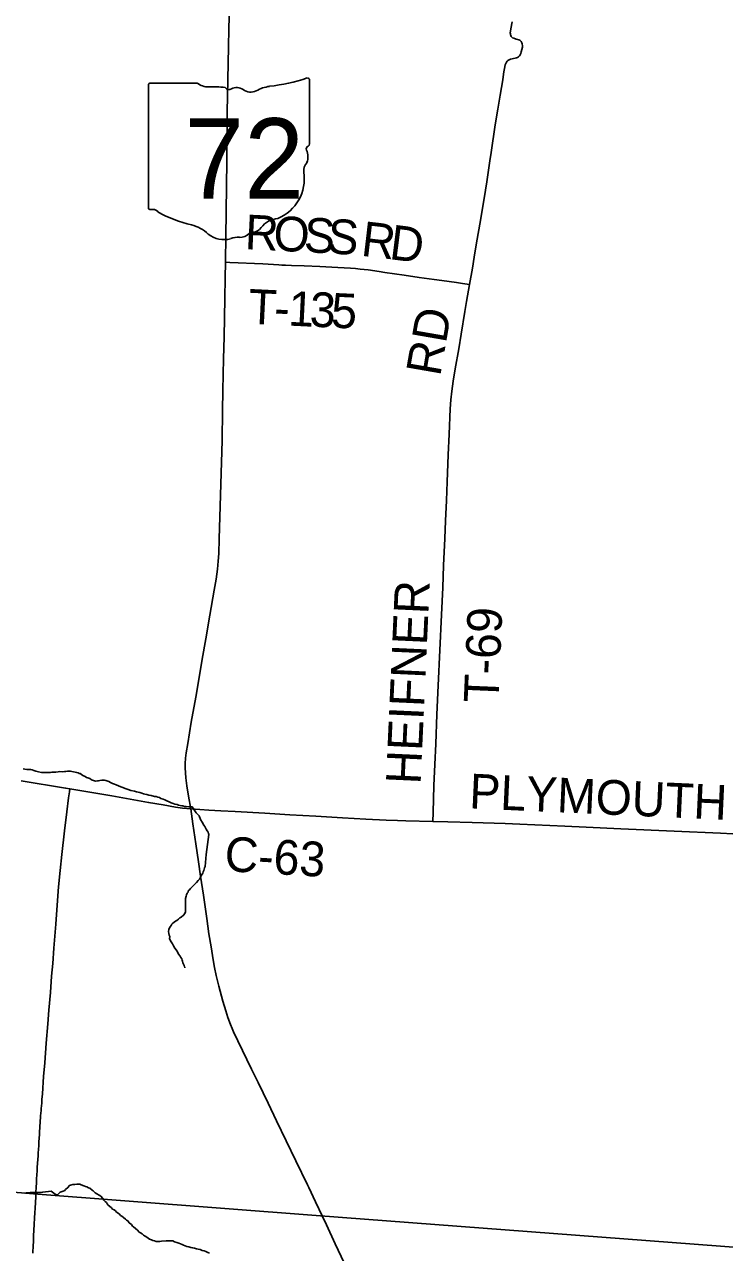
# Model space of a CAD drawing. Extents: x 1410790 to 1770854, y 448063 to 770588.
# Drawn here: x 1620337 to 1626387, y 590784 to 601394 of the extents above; entities that cross this region are included whole.
import ezdxf

# ---------------------------------------------------------------- set-up
doc = ezdxf.new("R2010")
doc.units = 0
for name, color, linetype in [('GM_X_County_Road', 7, 'Continuous'), ('GM_X_County_Road_Text', 7, 'Continuous'), ('GM_X_Minor_River', 7, 'Continuous'), ('GM_X_State_Location', 7, 'Continuous'), ('GM_X_State_Route', 7, 'Continuous'), ('GM_X_State_Shield', 7, 'Continuous'), ('GM_X_Township', 7, 'Continuous'), ('GM_X_Township_Road', 7, 'Continuous'), ('GM_X_Township_Road_Text', 7, 'Continuous')]:
    doc.layers.add(name, color=color, linetype=linetype)

msp = doc.modelspace()

# ---------------------------------------------------------------- linework, layer by layer
at = {"layer": 'GM_X_County_Road'}
for points in [[(1620309, 594859), (1620691, 594796), (1620728, 594789)], [(1620446, 591497), (1620447, 591521), (1620450, 591553), (1620452, 591589), (1620454, 591615), (1620455, 591645), (1620457, 591674), (1620459, 591707), (1620461, 591740), (1620463, 591772), (1620465, 591802), (1620467, 591831), (1620469, 591857), (1620470, 591880), (1620472, 591902), (1620473, 591925), (1620475, 591945), (1620476, 591964), (1620478, 591987), (1620480, 592010), (1620481, 592029), (1620485, 592075), (1620487, 592104), (1620491, 592153), (1620502, 592303), (1620512, 592421), (1620525, 592591), (1620538, 592758), (1620548, 592876), (1620560, 593029), (1620571, 593170), (1620580, 593281), (1620591, 593412), (1620607, 593621), (1620622, 593824), (1620631, 593943), (1620644, 594083), (1620658, 594223), (1620683, 594426), (1620702, 594591), (1620717, 594712), (1620725, 594764), (1620728, 594789)], [(1620728, 594789), (1621092, 594728), (1621409, 594673), (1621535, 594651), (1621641, 594632), (1621703, 594624), (1621773, 594617)], [(1621773, 594617), (1621929, 594605), (1622034, 594600), (1622158, 594594), (1622414, 594579), (1622630, 594566), (1622856, 594554), (1623085, 594540), (1623288, 594528), (1623462, 594518), (1623560, 594515), (1623632, 594514), (1623867, 594509)], [(1623867, 594509), (1623996, 594506), (1624206, 594499), (1624491, 594489), (1624619, 594484), (1625006, 594468), (1625193, 594460), (1625491, 594445), (1625953, 594423), (1626353, 594406), (1626458, 594400)], [(1620434, 591280), (1620435, 591305), (1620437, 591344), (1620439, 591387), (1620441, 591419), (1620443, 591455), (1620445, 591488), (1620446, 591497)], [(1620407, 590778), (1620408, 590791), (1620410, 590833), (1620413, 590886), (1620415, 590928), (1620418, 590977), (1620420, 591026), (1620424, 591082), (1620426, 591125), (1620428, 591167), (1620431, 591216), (1620433, 591265), (1620434, 591280)]]:
    msp.add_lwpolyline(points, dxfattribs=at)
at = {"layer": 'GM_X_Minor_River'}
for points in [[(1620324, 594962), (1620340, 594960), (1620358, 594958), (1620376, 594956), (1620390, 594956), (1620404, 594953), (1620416, 594949), (1620434, 594943), (1620458, 594937), (1620484, 594932), (1620500, 594930), (1620514, 594930), (1620524, 594930), (1620534, 594930), (1620546, 594930), (1620560, 594932), (1620574, 594933), (1620593, 594935), (1620607, 594935), (1620627, 594937), (1620641, 594939), (1620663, 594938), (1620681, 594940), (1620693, 594940), (1620707, 594942), (1620717, 594942), (1620733, 594942), (1620745, 594940), (1620759, 594937), (1620773, 594935), (1620787, 594931), (1620799, 594927), (1620809, 594923), (1620819, 594921), (1620829, 594913), (1620841, 594906), (1620861, 594896), (1620873, 594888), (1620884, 594884), (1620900, 594880), (1620916, 594867), (1620932, 594861), (1620950, 594857), (1620966, 594859), (1620976, 594859), (1620988, 594863), (1621004, 594864), (1621017, 594864), (1621027, 594866), (1621039, 594862), (1621064, 594852), (1621080, 594846), (1621096, 594837), (1621114, 594829), (1621130, 594823), (1621168, 594806), (1621186, 594800), (1621208, 594792), (1621232, 594784), (1621256, 594775), (1621288, 594769), (1621306, 594765), (1621320, 594761), (1621332, 594758), (1621352, 594752), (1621364, 594748), (1621378, 594744), (1621394, 594740), (1621410, 594735), (1621430, 594731), (1621460, 594725), (1621476, 594723), (1621490, 594719), (1621502, 594714), (1621516, 594706), (1621534, 594700), (1621550, 594694), (1621568, 594686), (1621587, 594677), (1621605, 594669), (1621621, 594663), (1621635, 594657), (1621655, 594654), (1621667, 594650), (1621681, 594646), (1621695, 594644), (1621705, 594642), (1621719, 594638), (1621733, 594638), (1621757, 594635), (1621777, 594635), (1621787, 594633), (1621803, 594609), (1621821, 594582), (1621837, 594564), (1621847, 594556), (1621858, 594526)], [(1621858, 594526), (1621872, 594502), (1621888, 594475), (1621896, 594463), (1621908, 594441), (1621915, 594427), (1621923, 594415), (1621927, 594405), (1621931, 594395), (1621906, 594221)], [(1621906, 594221), (1621899, 594119), (1621892, 594107), (1621890, 594095), (1621886, 594083), (1621880, 594073), (1621877, 594061), (1621867, 594043), (1621857, 594027), (1621848, 594009), (1621838, 593997), (1621824, 593981), (1621815, 593972), (1621803, 593960), (1621772, 593930), (1621764, 593918), (1621750, 593908), (1621750, 593898), (1621743, 593888), (1621737, 593874), (1621733, 593862), (1621729, 593842), (1621728, 593830), (1621728, 593816), (1621728, 593796), (1621727, 593784), (1621727, 593774), (1621729, 593758), (1621729, 593744), (1621728, 593726), (1621722, 593714), (1621712, 593698), (1621691, 593680), (1621679, 593675), (1621667, 593663), (1621653, 593653), (1621642, 593647), (1621618, 593629), (1621610, 593620), (1621603, 593608), (1621595, 593598), (1621589, 593588), (1621585, 593574), (1621582, 593558), (1621584, 593540), (1621588, 593526), (1621592, 593515), (1621591, 593495), (1621603, 593467), (1621617, 593451), (1621624, 593434), (1621636, 593414), (1621648, 593400), (1621658, 593382), (1621669, 593361), (1621681, 593343), (1621689, 593333), (1621695, 593321), (1621699, 593310), (1621702, 593300), (1621706, 593286), (1621712, 593274), (1621716, 593262), (1621720, 593252), (1621722, 593248), (1621722, 593244)], [(1620335, 591296), (1620351, 591300), (1620363, 591299), (1620384, 591301), (1620404, 591303), (1620418, 591302), (1620430, 591302), (1620444, 591302), (1620460, 591302), (1620474, 591301), (1620494, 591305), (1620567, 591314), (1620589, 591295), (1620607, 591285), (1620621, 591283), (1620645, 591304), (1620672, 591314), (1620684, 591318), (1620692, 591329), (1620711, 591345), (1620725, 591361), (1620735, 591365), (1620753, 591371), (1620771, 591372), (1620790, 591374), (1620804, 591374), (1620814, 591373), (1620826, 591369), (1620850, 591359), (1620864, 591354), (1620876, 591350), (1620890, 591342), (1620902, 591338), (1620921, 591321), (1620931, 591317), (1620947, 591299), (1620997, 591270), (1621013, 591249), (1621022, 591235), (1621034, 591223), (1621044, 591214), (1621052, 591204), (1621060, 591192)], [(1621060, 591192), (1621072, 591184), (1621088, 591169), (1621098, 591159), (1621111, 591151), (1621123, 591143), (1621133, 591132), (1621147, 591122), (1621157, 591114), (1621167, 591104), (1621179, 591097), (1621191, 591087), (1621209, 591071), (1621219, 591063), (1621229, 591056), (1621242, 591040), (1621260, 591024), (1621270, 591011), (1621280, 591005), (1621296, 590991), (1621314, 590976), (1621329, 590958), (1621339, 590954), (1621353, 590946), (1621365, 590933), (1621375, 590927), (1621385, 590921), (1621405, 590906), (1621417, 590898), (1621433, 590892), (1621445, 590888), (1621459, 590885), (1621475, 590879), (1621493, 590879), (1621505, 590878), (1621521, 590882), (1621561, 590883), (1621590, 590885), (1621608, 590885), (1621620, 590884), (1621634, 590876), (1621654, 590870), (1621670, 590863), (1621686, 590857), (1621698, 590853), (1621712, 590847), (1621726, 590840), (1621740, 590836), (1621758, 590832), (1621774, 590827), (1621790, 590825), (1621806, 590821), (1621822, 590816), (1621838, 590812), (1621856, 590808), (1621872, 590801), (1621890, 590797), (1621904, 590791), (1621922, 590784), (1621936, 590778)]]:
    msp.add_lwpolyline(points, dxfattribs=at)
at = {"layer": 'GM_X_State_Route'}
msp.add_lwpolyline([(1623100, 590693), (1623022, 590859), (1622946, 591023), (1622913, 591094), (1622853, 591222), (1622794, 591346), (1622784, 591367), (1622682, 591576), (1622514, 591922), (1622442, 592073), (1622355, 592253), (1622299, 592368), (1622180, 592613), (1622144, 592690), (1622131, 592720), (1622118, 592753), (1622095, 592815), (1622077, 592871), (1622052, 592956), (1622017, 593086), (1621994, 593178), (1621979, 593245), (1621966, 593313), (1621949, 593426), (1621931, 593536), (1621912, 593669), (1621883, 593870), (1621858, 594036), (1621841, 594159), (1621818, 594315), (1621792, 594487), (1621773, 594617), (1621754, 594727), (1621740, 594815), (1621731, 594886), (1621727, 594928), (1621725, 594970), (1621726, 595009), (1621729, 595055), (1621734, 595100), (1621747, 595181), (1621778, 595366), (1621817, 595582), (1621848, 595770), (1621871, 595909), (1621903, 596087), (1621939, 596290), (1621977, 596507), (1621992, 596601), (1622004, 596689), (1622011, 596757), (1622015, 596823), (1622019, 596951), (1622044, 597799), (1622049, 598060), (1622052, 598230), (1622055, 598372), (1622057, 598506), (1622061, 598696), (1622068, 599028), (1622071, 599205), (1622074, 599340), (1622074, 599356), (1622077, 599556), (1622086, 600215), (1622088, 600638), (1622099, 601202), (1622104, 601356), (1622114, 601753)], dxfattribs=at)
at = {"layer": 'GM_X_State_Shield'}
for p, q in [((1621407, 600870), (1621407, 599813)), ((1621829, 600888), (1621421, 600888)), ((1622799, 600362), (1622799, 600914)), ((1622799, 600362), (1622799, 600362))]:
    msp.add_line(p, q, dxfattribs=at)
for centre, radius, start, end in [((1621423, 600872), 16.1, 98.1301, 188.1301), ((1621926, 601011), 156, 231.6195, 271.1119), ((1621977, 600295), 562, 80.4867, 94.9883), ((1622105, 600878), 45.1, 219.7921, 297.1024), ((1622171, 600756), 93.8, 54.4667, 119.1411), ((1622492, 600565), 297, 97.3462, 120.7689), ((1622303, 602329), 1476, 275.8445, 288.9065), ((1622784, 600917), 15.5, 351.8621, 97.738), ((1622292, 600923), 113, 233.8562, 294.8282), ((1622796, 600321), 24, 107.944, 210.337), ((1622783, 600360), 16.6, 289.6038, 7.7341), ((1622643, 600251), 144, 340.033, 23.6496), ((1622386, 600060), 369, 292.3089, 8.9858), ((1622855, 600130), 105, 136.8065, 186.9296), ((1621423, 599811), 16.3, 171.9584, 258.3066), ((1621426, 599919), 124, 267.339, 280.6039), ((1621451, 599752), 44.8, 29.7484, 93.2717), ((1622016, 600702), 1066, 240.4129, 257.1985), ((1622542, 599517), 202, 94.4031, 142.5768), ((1621698, 599339), 334, 47.1842, 75.836), ((1622059, 599747), 212, 230.7004, 286.2918), ((1622197, 599668), 113, 268.777, 315.5493), ((1622299, 599566), 31.8, 65.7517, 132.6484), ((1622286, 599711), 119, 282.8732, 323.2771), ((1622182, 599382), 174, 85.6951, 111.2099)]:
    msp.add_arc(centre, radius, start, end, dxfattribs=at)
at = {"layer": 'GM_X_Township'}
for points in [[(1614537, 588812), (1614766, 591678), (1614771, 591755), (1620415, 591289), (1622857, 591104), (1629012, 590636)], [(1629012, 590636), (1622857, 591104), (1620415, 591289), (1614771, 591755), (1614766, 591678), (1614537, 588812)]]:
    msp.add_lwpolyline(points, dxfattribs=at)
at = {"layer": 'GM_X_Township_Road'}
for points in [[(1624183, 599149), (1624208, 599288), (1624223, 599385), (1624243, 599508), (1624277, 599702), (1624322, 599964), (1624333, 600035), (1624358, 600217), (1624369, 600288), (1624406, 600528), (1624429, 600664), (1624448, 600784), (1624470, 600916), (1624477, 600965), (1624480, 600984), (1624485, 601014), (1624492, 601045), (1624496, 601058), (1624502, 601070), (1624508, 601077), (1624515, 601084), (1624526, 601090), (1624538, 601095), (1624577, 601102), (1624589, 601105), (1624599, 601110), (1624607, 601116), (1624614, 601123), (1624621, 601133), (1624627, 601144), (1624631, 601158), (1624636, 601179), (1624640, 601198), (1624641, 601211), (1624639, 601226), (1624636, 601237), (1624631, 601246), (1624625, 601252), (1624617, 601258), (1624610, 601262), (1624599, 601266), (1624586, 601268), (1624565, 601275), (1624555, 601280), (1624549, 601285), (1624544, 601292), (1624541, 601298), (1624538, 601305), (1624537, 601314), (1624536, 601323), (1624537, 601336), (1624540, 601356), (1624551, 601417)], [(1622074, 599340), (1622112, 599339), (1622396, 599325), (1622488, 599320), (1622534, 599317), (1622560, 599316), (1622593, 599314), (1622645, 599312), (1622753, 599309), (1622888, 599303), (1623045, 599296), (1623153, 599289), (1623199, 599285), (1623238, 599281), (1623306, 599273), (1623403, 599259), (1623452, 599252), (1623617, 599228), (1623747, 599209), (1623877, 599190), (1623945, 599181), (1624071, 599164), (1624123, 599157), (1624183, 599149)], [(1623867, 594509), (1623869, 594586), (1623876, 594819), (1623884, 594999), (1623891, 595180), (1623901, 595432), (1623913, 595684), (1623941, 596294), (1623952, 596530), (1623959, 596720), (1623970, 596952), (1623976, 597107), (1623983, 597280), (1623989, 597444), (1623998, 597677), (1624006, 597854), (1624017, 598073), (1624023, 598152), (1624030, 598227), (1624042, 598311), (1624059, 598418), (1624091, 598593), (1624112, 598719), (1624144, 598913), (1624157, 599000), (1624183, 599149)]]:
    msp.add_lwpolyline(points, dxfattribs=at)

# ---------------------------------------------------------------- texts
at = {"layer": 'GM_X_County_Road_Text'}
for s, rotation, p in [('PLYMOUTH', 357.403, (1624177, 594622)), ('C-63', 356.5717, (1622060, 594080))]:
    msp.add_text(s, height=300, rotation=rotation, dxfattribs=at).set_placement(p)
at = {"layer": 'GM_X_State_Location'}
for s in ['s', 'r']:
    msp.add_text(s, height=1, dxfattribs=at).set_placement((1622087, 600271))
msp.add_text('72', height=1, rotation=0, dxfattribs=at).set_placement((1621836, 600199))
at = {"layer": 'GM_X_State_Shield'}
msp.add_text('72', height=696.1, dxfattribs=at).set_placement((1621718, 599888))
at = {"layer": 'GM_X_Township_Road_Text'}
for s, rotation, p in [('R', 357.259, (1622237, 599453)), ('O', 357.2584, (1622483, 599441)), ('S', 357.1907, (1622747, 599428)), ('S', 356.0295, (1622948, 599419)), ('R', 353.3499, (1623238, 599397)), ('D', 352.823, (1623482, 599368)), ('T', 357.2262, (1622265, 598810)), ('1', 357.2426, (1622612, 598793)), ('3', 357.2676, (1622797, 598785)), ('5', 357.3729, (1622982, 598776)), ('-', 357.2378, (1622489, 598799)), ('RD', 80.1399, (1623929, 598347)), ('HEIFNER', 87.3973, (1623760, 594825)), ('T-69', 87.6012, (1624433, 595529))]:
    msp.add_text(s, height=300, rotation=rotation, dxfattribs=at).set_placement(p)

doc.saveas('drawing.dxf')
